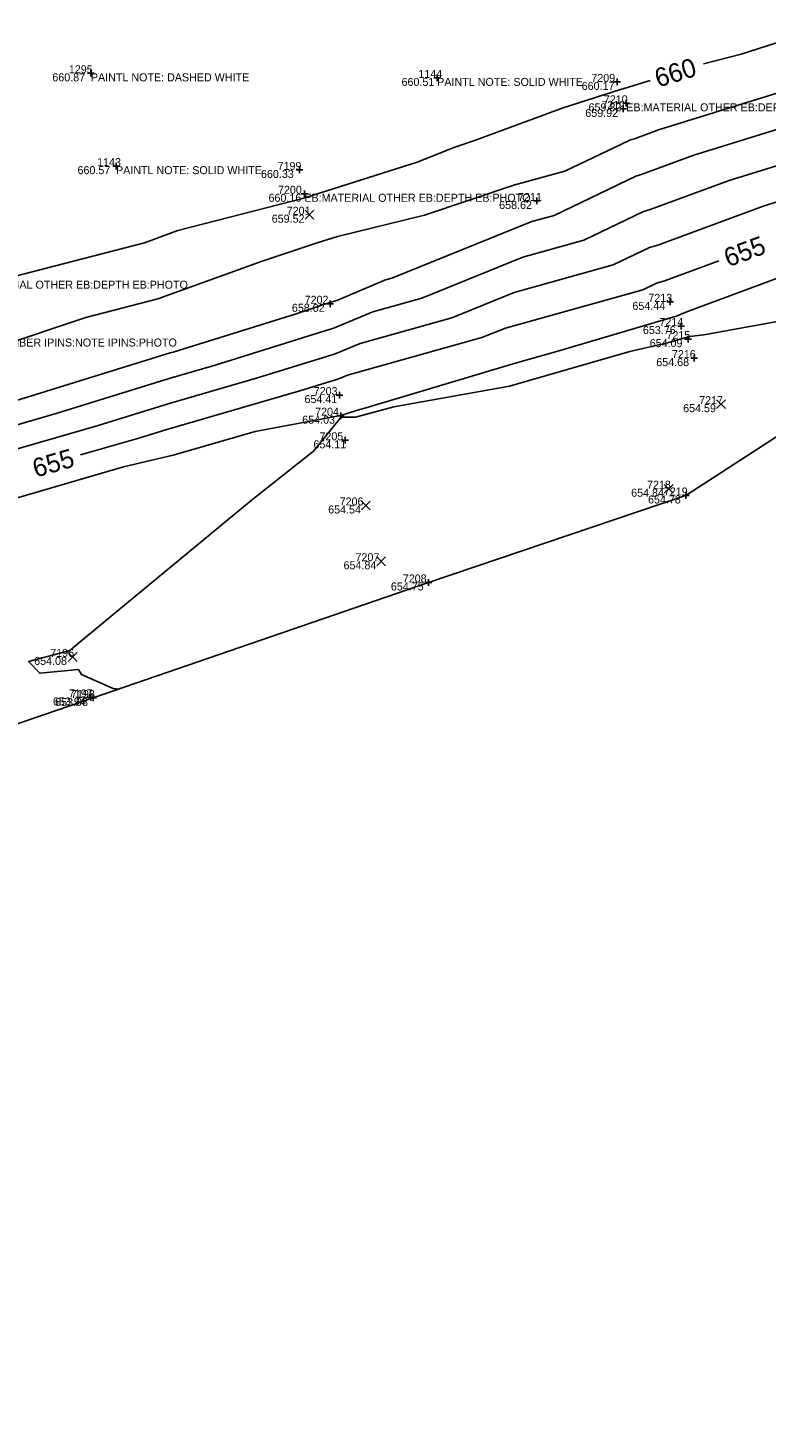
# Model space of a CAD drawing. Extents: x 2129350 to 2137777, y 657588 to 659885.
# Drawn here: x 2134241.2 to 2134351.9, y 658763.7 to 658971.1 of the extents above; entities that cross this region are included whole.
import ezdxf

# ---------------------------------------------------------------- set-up
doc = ezdxf.new("R2010")
doc.units = 0
for name, color, linetype in [('DT_X_Contour_Major', 7, 'Continuous'), ('DT_X_Contour_Minor', 7, 'Continuous'), ('DT_X_TIN_Hull', 7, 'Continuous'), ('SV_X_Random_Point', 7, 'Continuous'), ('SV_X_Shot_Marker', 7, 'Continuous'), ('SV_X_Text_Comment', 7, 'Continuous'), ('SV_X_Text_Elevation', 7, 'Continuous'), ('SV_X_Text_Name', 7, 'Continuous')]:
    doc.layers.add(name, color=color, linetype=linetype)

msp = doc.modelspace()

# ---------------------------------------------------------------- linework, layer by layer
at = {"layer": 'DT_X_Contour_Major'}
for points in [[(2134437.16, 658997.77), (2134431.9, 658995.91), (2134425.81, 658993.63), (2134416.7, 658990.38), (2134407.44, 658987.09), (2134395.85, 658983.07), (2134395.82, 658983.06), (2134390.89, 658981.4), (2134377.74, 658976.78), (2134371.89, 658974.65), (2134363.83, 658972.01), (2134361.05, 658971.28), (2134348.12, 658967.15), (2134342.49, 658965.67)], [(2134334.46, 658963.19), (2134330.1, 658961.83), (2134330.02, 658961.81), (2134321.44, 658959.1), (2134308.34, 658954.22), (2134305.23, 658953.2), (2134299.57, 658950.95), (2134282.9, 658945.63), (2134282.82, 658945.61), (2134263.73, 658940.69), (2134258.73, 658938.87), (2134238.99, 658933.73)], [(2134344.76, 658936.14), (2134336.77, 658933.18), (2134336.69, 658933.16), (2134335.43, 658932.8), (2134333.38, 658931.82), (2134312.79, 658926.06), (2134309.24, 658924.63), (2134289.12, 658918.99), (2134287.69, 658918.39), (2134286.06, 658917.92), (2134281.98, 658916.65), (2134262.1, 658910.88), (2134257.87, 658909.57), (2134249.17, 658907.05)]]:
    msp.add_lwpolyline(points, dxfattribs=at)
at = {"layer": 'DT_X_Contour_Minor'}
for points in [[(2134356.05, 658962.06), (2134335.73, 658955.79), (2134332.14, 658954.46), (2134331.55, 658954.28), (2134331.32, 658954.21), (2134321.68, 658949.58), (2134314.23, 658947.53), (2134300.68, 658942.98), (2134287.65, 658939.79), (2134284.44, 658938.79), (2134276.35, 658936.11), (2134260.73, 658930.45), (2134249.94, 658927.64), (2134236.77, 658923.25)], [(2134357.14, 658956.98), (2134341.01, 658952), (2134333.3, 658949.14), (2134332.84, 658949), (2134332.35, 658948.86), (2134320.08, 658942.96), (2134316.74, 658942.03), (2134295.79, 658933.54), (2134294.85, 658933.28), (2134287.55, 658930.2), (2134286.52, 658929.88), (2134281.29, 658928.15), (2134263.02, 658922.47), (2134262.58, 658922.34), (2134239.58, 658915.21)], [(2134358.23, 658951.89), (2134346.3, 658948.2), (2134334.46, 658943.82), (2134334.12, 658943.72), (2134333.37, 658943.51), (2134324.52, 658939.25), (2134315.42, 658936.71), (2134300.27, 658930.57), (2134292.94, 658928.52), (2134286.93, 658925.98), (2134286.39, 658925.83), (2134269.34, 658920.53), (2134262.42, 658918.52), (2134245.67, 658913.33), (2134238.44, 658911.23)], [(2134359.32, 658946.8), (2134351.58, 658944.41), (2134335.61, 658938.5), (2134335.41, 658938.44), (2134334.4, 658938.15), (2134328.95, 658935.54), (2134314.11, 658931.39), (2134304.76, 658927.6), (2134291.03, 658923.76), (2134287.31, 658922.19), (2134286.22, 658921.87), (2134275.66, 658918.59), (2134262.26, 658914.7), (2134251.77, 658911.45), (2134238.29, 658907.54)], [(2134354.76, 658934.02), (2134339.82, 658928.44), (2134338.44, 658927.85), (2134337.85, 658927.69), (2134320.63, 658922.58), (2134314.12, 658920.77), (2134291.76, 658914.05), (2134290.62, 658913.74), (2134288.12, 658912.97), (2134288.1, 658912.96), (2134275.31, 658910.54), (2134263.03, 658907), (2134255.59, 658905.24), (2134238.66, 658900.33)], [(2134362.64, 658928.72), (2134342.51, 658925.06), (2134340.37, 658924.78), (2134340.03, 658924.69), (2134337.09, 658923.83), (2134331.43, 658922.57), (2134313.39, 658917.38), (2134296.07, 658914.27), (2134290.35, 658912.71), (2134288.17, 658912.69), (2134288.1, 658912.6), (2134284.73, 658908.44), (2134284.04, 658907.59), (2134274.72, 658900.22), (2134250.02, 658879.77), (2134247.53, 658877.74), (2134245.9, 658877.29), (2134241.37, 658876.1), (2134243.05, 658874.31), (2134248.83, 658874.86), (2134249.28, 658874.14), (2134254.02, 658872.03), (2134254.92, 658871.95)]]:
    msp.add_lwpolyline(points, dxfattribs=at)
at = {"layer": 'DT_X_TIN_Hull'}
msp.add_lwpolyline([(2133180.89, 658556.24), (2133241.37, 658575.53), (2133323.37, 658600.41), (2133354.37, 658608.86), (2133416.18, 658625.91), (2133503.13, 658649.68), (2133568.52, 658667.12), (2133609.36, 658678.81), (2133661.7, 658693.34), (2133717.75, 658709.01), (2133767.14, 658722.65), (2133817.78, 658736.35), (2133865.68, 658757.92), (2133957.23, 658772.97), (2134008.3, 658787.14), (2134034.35, 658794.87), (2134074.2, 658807.73), (2134142.3, 658834.87), (2134201.78, 658853.74), (2134251.04, 658870.61), (2134301.27, 658887.93), (2134339.8, 658900.97), (2134383.27, 658929.14)], dxfattribs=at)
at = {"layer": 'SV_X_Random_Point'}
for p, q in [((2134282.78, 658942.4), (2134284.11, 658943.73)), ((2134282.78, 658943.73), (2134284.11, 658942.4)), ((2134344.42, 658914), (2134345.75, 658915.33)), ((2134344.42, 658915.33), (2134345.75, 658914)), ((2134336.6, 658901.31), (2134337.93, 658902.64)), ((2134336.6, 658902.64), (2134337.93, 658901.31)), ((2134291.23, 658898.81), (2134292.56, 658900.14)), ((2134291.23, 658900.14), (2134292.56, 658898.81)), ((2134293.52, 658890.44), (2134294.85, 658891.78)), ((2134293.52, 658891.78), (2134294.85, 658890.44)), ((2134247.32, 658876.1), (2134248.65, 658877.44)), ((2134247.32, 658877.44), (2134248.65, 658876.1))]:
    msp.add_line(p, q, dxfattribs=at)
at = {"layer": 'SV_X_Shot_Marker'}
for p, q in [((2134250.2, 658964.26), (2134251.2, 658964.26)), ((2134250.7, 658964.76), (2134250.7, 658963.76)), ((2134250.7, 658964.26), (2134250.7, 658964.26)), ((2134302.08, 658963.57), (2134303.08, 658963.57)), ((2134302.58, 658964.07), (2134302.58, 658963.07)), ((2134302.58, 658963.57), (2134302.58, 658963.57)), ((2134329.02, 658962.97), (2134330.02, 658962.97)), ((2134329.52, 658963.47), (2134329.52, 658962.47)), ((2134329.52, 658962.97), (2134329.52, 658962.97)), ((2134330.9, 658960.26), (2134330.9, 658959.26)), ((2134329.92, 658958.92), (2134330.92, 658958.92)), ((2134330.4, 658959.76), (2134331.4, 658959.76)), ((2134330.42, 658959.42), (2134330.42, 658958.42)), ((2134330.42, 658958.92), (2134330.42, 658958.92)), ((2134330.9, 658959.76), (2134330.9, 658959.76)), ((2134253.97, 658950.34), (2134254.97, 658950.34)), ((2134254.47, 658950.84), (2134254.47, 658949.84)), ((2134254.47, 658950.34), (2134254.47, 658950.34)), ((2134281.47, 658949.77), (2134282.47, 658949.77)), ((2134281.97, 658950.27), (2134281.97, 658949.27)), ((2134281.97, 658949.77), (2134281.97, 658949.77)), ((2134282.18, 658946.2), (2134283.18, 658946.2)), ((2134282.68, 658946.7), (2134282.68, 658945.7)), ((2134282.68, 658946.2), (2134282.68, 658946.2)), ((2134317.51, 658945.62), (2134317.51, 658944.62)), ((2134317.01, 658945.12), (2134318.01, 658945.12)), ((2134317.51, 658945.12), (2134317.51, 658945.12)), ((2134286.06, 658929.71), (2134287.06, 658929.71)), ((2134286.56, 658930.21), (2134286.56, 658929.21)), ((2134286.56, 658929.71), (2134286.56, 658929.71)), ((2134336.96, 658930), (2134337.96, 658930)), ((2134337.46, 658930.5), (2134337.46, 658929.5)), ((2134337.46, 658930), (2134337.46, 658930)), ((2134339.11, 658926.87), (2134339.11, 658925.87)), ((2134338.61, 658926.37), (2134339.61, 658926.37)), ((2134339.11, 658926.37), (2134339.11, 658926.37)), ((2134340.18, 658924.91), (2134340.18, 658923.91)), ((2134339.68, 658924.41), (2134340.68, 658924.41)), ((2134340.18, 658924.41), (2134340.18, 658924.41)), ((2134340.58, 658921.56), (2134341.58, 658921.56)), ((2134341.08, 658922.06), (2134341.08, 658921.06)), ((2134341.08, 658921.56), (2134341.08, 658921.56)), ((2134287.92, 658916.52), (2134287.92, 658915.52)), ((2134287.42, 658916.02), (2134288.42, 658916.02)), ((2134287.92, 658916.02), (2134287.92, 658916.02)), ((2134287.63, 658912.93), (2134288.63, 658912.93)), ((2134288.13, 658913.43), (2134288.13, 658912.43)), ((2134288.13, 658912.93), (2134288.13, 658912.93)), ((2134288.29, 658909.24), (2134289.29, 658909.24)), ((2134288.79, 658909.74), (2134288.79, 658908.74)), ((2134288.79, 658909.24), (2134288.79, 658909.24)), ((2134339.3, 658900.97), (2134340.3, 658900.97)), ((2134339.8, 658901.47), (2134339.8, 658900.47)), ((2134339.8, 658900.97), (2134339.8, 658900.97)), ((2134300.77, 658887.93), (2134301.77, 658887.93)), ((2134301.27, 658888.43), (2134301.27, 658887.43)), ((2134301.27, 658887.93), (2134301.27, 658887.93)), ((2134250.69, 658871.19), (2134250.69, 658870.19)), ((2134251.04, 658871.11), (2134251.04, 658870.11)), ((2134250.19, 658870.69), (2134251.19, 658870.69)), ((2134250.54, 658870.61), (2134251.54, 658870.61)), ((2134250.69, 658870.69), (2134250.69, 658870.69)), ((2134251.04, 658870.61), (2134251.04, 658870.61))]:
    msp.add_line(p, q, dxfattribs=at)

# ---------------------------------------------------------------- texts
at = {"layer": 'DT_X_Contour_Major'}
for s, rotation, p in [('660', 17.1819, (2134335.68, 658962.11)), ('655', 20.3141, (2134346.18, 658935.17)), ('655', 16.1949, (2134242.45, 658903.63))]:
    msp.add_text(s, height=2.8, rotation=rotation, dxfattribs=at).set_placement(p)
at = {"layer": 'SV_X_Text_Comment'}
for s, p in [('PAINTL NOTE: DASHED WHITE', (2134250.7, 658963.06)), ('PAINTL NOTE: SOLID WHITE', (2134302.58, 658962.37)), ('EB:MATERIAL OTHER EB:DEPTH EB:PHOTO', (2134330.9, 658958.56)), ('PAINTL NOTE: SOLID WHITE', (2134254.47, 658949.14)), ('EB:MATERIAL OTHER EB:DEPTH EB:PHOTO', (2134282.68, 658945)), ('EB:MATERIAL OTHER EB:DEPTH EB:PHOTO', (2134231.35, 658931.97)), ('IPINS:SIZE IPINS:NAME IPINS:NUMBER IPINS:NOTE IPINS:PHOTO', (2134213.29, 658923.3))]:
    msp.add_text(s, height=1.2, dxfattribs=at).set_placement(p)
at = {"layer": 'SV_X_Text_Elevation'}
for s, p in [('660.87', (2134244.93, 658963.06)), ('660.51', (2134297.24, 658962.37)), ('660.17', (2134324.22, 658961.77)), ('659.92', (2134324.76, 658957.72)), ('659.82', (2134325.25, 658958.56)), ('660.57', (2134248.7, 658949.14)), ('660.33', (2134276.18, 658948.57)), ('660.16', (2134277.31, 658945)), ('658.62', (2134311.86, 658943.92)), ('659.52', (2134277.79, 658941.86)), ('658.02', (2134280.81, 658928.51)), ('654.44', (2134331.82, 658928.8)), ('653.76', (2134333.39, 658925.17)), ('654.09', (2134334.41, 658923.21)), ('654.68', (2134335.4, 658920.36)), ('654.41', (2134282.7, 658914.82)), ('654.59', (2134339.42, 658913.46)), ('654.03', (2134282.36, 658911.73)), ('654.11', (2134284.04, 658908.04)), ('654.84', (2134331.63, 658900.78)), ('654.78', (2134334.16, 658899.77)), ('654.54', (2134286.25, 658898.27)), ('654.84', (2134288.55, 658889.91)), ('654.75', (2134295.64, 658886.73)), ('654.08', (2134242.21, 658875.57)), ('653.94', (2134245.02, 658869.49)), ('653.98', (2134245.35, 658869.41))]:
    msp.add_text(s, height=1.2, dxfattribs=at).set_placement(p)
at = {"layer": 'SV_X_Text_Name'}
for s, p in [('1295', (2134247.4, 658964.26)), ('1144', (2134299.76, 658963.57)), ('7209', (2134325.66, 658962.97)), ('7212', (2134327.17, 658958.92)), ('7210', (2134327.54, 658959.76)), ('1143', (2134251.64, 658950.34)), ('7199', (2134278.67, 658949.77)), ('7200', (2134278.73, 658946.2)), ('7211', (2134314.68, 658945.12)), ('7201', (2134280.03, 658943.06)), ('7213', (2134334.21, 658930)), ('7202', (2134282.72, 658929.71)), ('7214', (2134335.86, 658926.37)), ('7215', (2134336.92, 658924.41)), ('7216', (2134337.74, 658921.56)), ('7203', (2134284.08, 658916.02)), ('7217', (2134341.82, 658914.66)), ('7204', (2134284.29, 658912.93)), ('7205', (2134284.94, 658909.24)), ('7218', (2134334, 658901.98)), ('7219', (2134336.53, 658900.97)), ('7206', (2134287.97, 658899.47)), ('7207', (2134290.34, 658891.11)), ('7208', (2134297.42, 658887.93)), ('7196', (2134244.61, 658876.77)), ('7197', (2134247.39, 658870.69)), ('7198', (2134247.73, 658870.61))]:
    msp.add_text(s, height=1.2, dxfattribs=at).set_placement(p)

doc.saveas('drawing.dxf')
